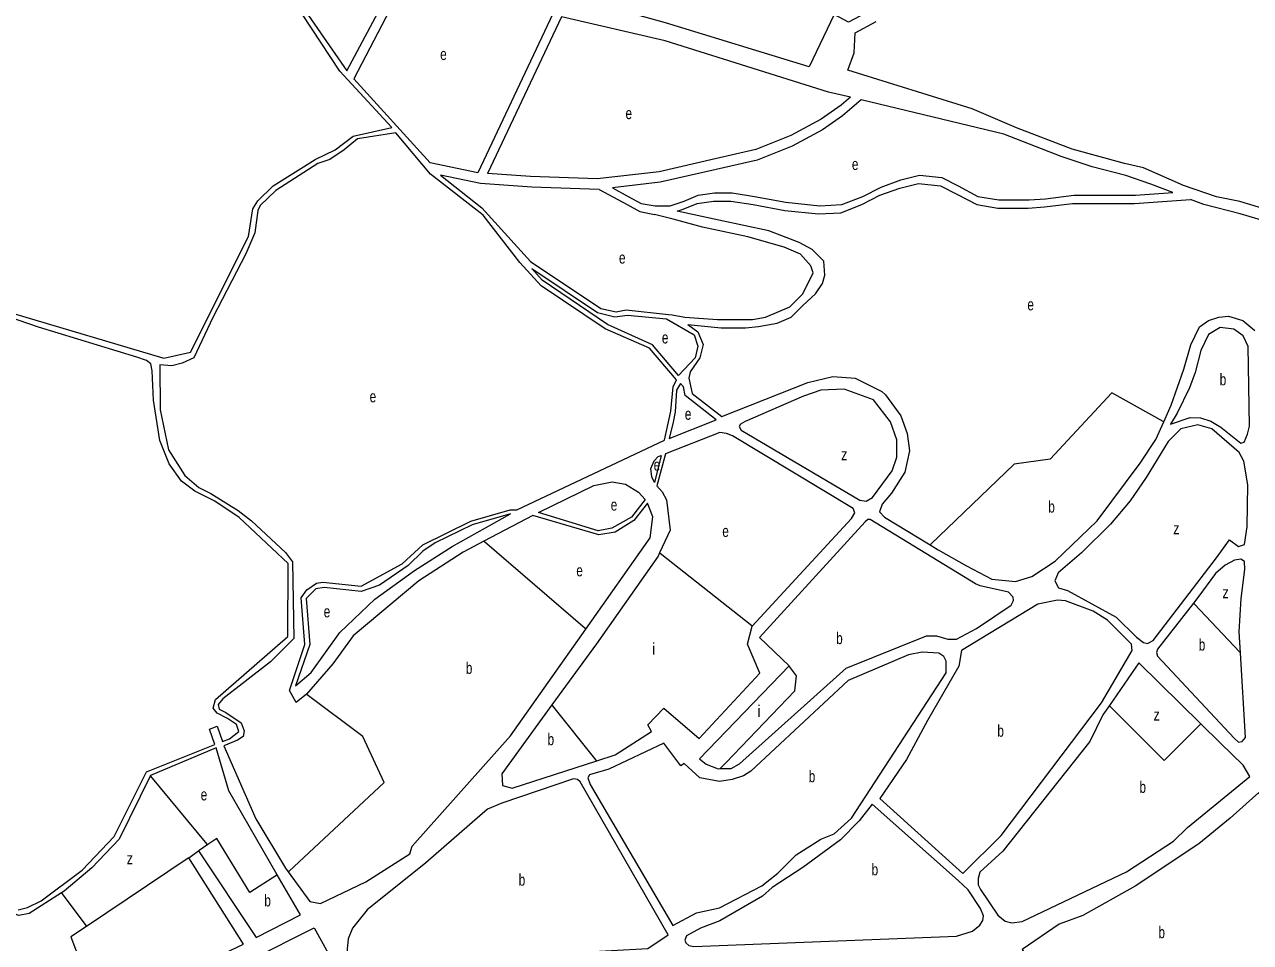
# Model space of a CAD drawing. Extents: x 639657 to 671642, y 222838 to 252123.
# Drawn here: x 646215 to 647260, y 243302 to 244084 of the extents above; entities that cross this region are included whole.
import ezdxf

# ---------------------------------------------------------------- set-up
doc = ezdxf.new("R2010")
doc.units = 0
doc.header["$LTSCALE"] = 4
doc.layers.add('1', color=7, linetype='Continuous', lineweight=13)
doc.layers.add('21', color=7, linetype='Continuous', lineweight=13)
doc.layers.add('7', color=7, linetype='Continuous')

msp = doc.modelspace()

# ---------------------------------------------------------------- linework, layer by layer
at = {"layer": '1'}
for p, q in [((646665.762, 244092.884), (646601.79, 243957.656)), ((646673.246, 244090.439), (646610.085, 243956.922)), ((646601.79, 243957.656), (646561.117, 243966.133)), ((647215.57, 243595.78), (647211.76, 243590.907)), ((646702.82, 243556.39), (646665.012, 243504.363)), ((647234.68, 243471.64), (647217.96, 243488.095))]:
    msp.add_line(p, q, dxfattribs=at)
for points in [[(646532.34, 244123.28), (646547.56, 244131.62), (646499.38, 244151.12), (646456.22, 244166.68), (646440.27, 244125.59), (646443.26, 244114.18), (646447.76, 244105.78), (646490.14, 244044.35)], [(646786.95, 243799.86), (646772.95, 243784.88), (646750.65, 243810.96), (646712.2, 243828.29), (646656.6, 243866.08), (646647.8, 243876), (646703.84, 243838.63), (646718.66, 243834.92), (646729.41, 243836.17), (646762.73, 243833.25), (646786.13, 243819.62), (646789.34, 243809.95)], [(647197.86, 243752.65), (647192.25, 243743.44), (647209.03, 243748.95), (647217.84, 243748.7), (647226.65, 243746.09), (647235.02, 243740.89), (647251.98, 243727.29), (647254.99, 243728.14), (647257.8, 243734.78), (647259.53, 243741.65), (647258.38, 243809.52), (647254.1, 243818.77), (647246.15, 243824.39), (647234.55, 243825.73), (647224.43, 243819.76), (647217.96, 243806.26), (647213.19, 243787.38), (647208.44, 243774.3)], [(646768.15, 243745.17), (646764.89, 243731.22), (646804.91, 243747.17), (646778.51, 243767.89), (646777.23, 243775.2), (646774.44, 243778), (646771.21, 243772.43), (646770.1, 243753.96)], [(646826.38, 243738.28), (646927.5, 243678.6), (646932.88, 243677.72), (646938.04, 243680.92), (646954.85, 243703.62), (646958.96, 243715.2), (646958.99, 243730.02), (646953.65, 243745.29), (646939.07, 243764.25), (646914.16, 243773.16), (646894.16, 243772.38), (646879.32, 243767.28), (646829.62, 243745.78), (646825.75, 243743.44), (646824.46, 243741.51)], [(647231.34, 243629.44), (647242.55, 243644.85), (647250.06, 243639.24), (647255.23, 243640.93), (647257.63, 243655.96), (647258.13, 243691.61), (647254.74, 243712.03), (647250.67, 243719.35), (647227.5, 243739.42), (647215.46, 243742.91), (647201.06, 243739.54), (647190.29, 243728.63), (647171.3, 243698), (647157.72, 243678.08), (647140.91, 243658.17), (647116.35, 243633.79), (647096.32, 243616.69), (647093.51, 243610.04), (647096.72, 243604.01), (647104.24, 243601.62), (647145.89, 243578.89), (647163.05, 243562.06), (647169.05, 243557.31), (647172.7, 243556.44), (647177.44, 243559.21)], [(646755.62, 243715.79), (646757.98, 243716.85), (646752.35, 243693.68), (646749.99, 243698.41), (646749.15, 243705.72), (646751.96, 243712.15)], [(646738.79, 243685.35), (646744.37, 243679.32), (646732.73, 243664.11), (646715.94, 243654.72), (646704.33, 243652.4), (646653.42, 243668.06), (646700.81, 243691.09), (646716.24, 243694.24), (646727.63, 243692.27)], [(646579.84, 243639.12), (646629.77, 243667.08), (646597.08, 243657.53), (646565.45, 243642.4), (646554.9, 243635.35), (646542.41, 243622.93), (646518.08, 243606.27), (646502.38, 243600.95), (646470.79, 243604.29), (646463.69, 243603.24), (646455.51, 243594.89), (646458.64, 243555.57), (646446.53, 243520.38), (646459.88, 243531.72), (646484.25, 243566), (646513.97, 243594.25), (646547.77, 243618.83)], [(647095.84, 243593.49), (647079.06, 243590.13), (647014.06, 243550.65), (647011.66, 243537.13), (646985.11, 243490.84), (646967.19, 243457.61), (646944.32, 243424.62), (647015.3, 243360.74), (647047.84, 243393.05), (647133.25, 243505.91), (647159.36, 243550.48), (647158.95, 243556.07), (647138.36, 243576.56), (647126.34, 243584.13), (647102.72, 243593.03)], [(646774.85, 243452.4), (646760.28, 243471.57), (646713.58, 243449.4), (646697.02, 243444.73), (646695.51, 243442.16), (646697.43, 243436.57), (646768.07, 243316.42), (646788.09, 243327.09), (646807.66, 243331.31), (646843.82, 243350.08), (646857.38, 243360.78), (646873.11, 243376.4), (646894.21, 243389.86), (646905.4, 243394.32), (646920.26, 243407.8), (647000.94, 243531.45), (647000.97, 243541.54), (646999.04, 243545.42), (646994.75, 243548.23), (646980.56, 243549.14), (646968.95, 243546.83), (646917.31, 243524.9), (646834.38, 243447.66), (646828.35, 243443.82), (646818.67, 243440.63), (646807.92, 243438.95), (646791.16, 243442.24), (646777.65, 243454.32)], [(646494.99, 243277.43), (646504.62, 243259.34), (646563.34, 243275.47), (646653.87, 243291.48), (646746.74, 243296.73), (646763.96, 243308.27), (646689.05, 243438.75), (646686.7, 243440.69), (646683.47, 243441.13), (646622.16, 243420.51), (646610.11, 243415.4), (646557.56, 243369.6), (646507.59, 243329.6), (646495.09, 243314.17), (646491.41, 243304.94), (646490.53, 243296.14), (646490.94, 243288.61)], [(647095.69, 243251.99), (647084.06, 243241.51), (647123.01, 243181.4), (647157.05, 243208.13), (647198.4, 243237.39), (647261.72, 243285.26), (647291.46, 243312.21), (647308.27, 243331.91), (647311.08, 243337.48), (647310.02, 243342.64), (647286.92, 243385.92), (647267.46, 243429.61), (647242.91, 243407.8), (647216.41, 243385.78), (647161.94, 243349.7), (647117.38, 243324.96), (647097.37, 243317.52), (647065.72, 243295.94)], [(647011.06, 243354.6), (646937.92, 243419.77), (646926.71, 243405.41), (646910.98, 243389.36), (646878.89, 243365.64), (646852.62, 243348.55), (646844.44, 243341.27), (646808.06, 243320.14), (646791.71, 243313.97), (646779.65, 243307.57), (646778.36, 243303.92), (646779.21, 243301.55), (646781.57, 243299.18), (646785.86, 243298.3), (647009.65, 243307.34), (647023.41, 243311.36), (647029.66, 243316.5), (647032.25, 243320.57), (647032.9, 243324.65), (647030.13, 243330.89), (647019.85, 243346.61)], [(646408.18, 243287.18), (646462.2, 243314.28), (646490.87, 243263.04), (646491.29, 243258.1), (646490.21, 243255.74), (646484.61, 243251.68), (646395.53, 243214.37), (646386.07, 243213.76), (646375.54, 243216.16), (646366.75, 243222.21), (646360.76, 243234.26), (646360.35, 243240.92), (646362.1, 243253.38), (646366.85, 243262.17), (646374.61, 243269.03)]]:
    msp.add_lwpolyline(points, close=True, dxfattribs=at)
for points in [[(646980.546, 244144.938), (646968.64, 244128.04), (646955.72, 244106.32), (646917.67, 244085.93), (646905.65, 244092.4), (646884.11, 244047.88), (646761.7, 244085.28), (646633.337, 244121.211)], [(646665.762, 244092.884), (646614.91, 244110.07), (646552.87, 244127.14), (646536.91, 244116.41), (646496.02, 244037.64), (646561.117, 243966.133)], [(646206.01, 243837.62), (646334.05, 243799.6), (646356.84, 243804.67), (646406.24, 243903.3), (646410.15, 243926.91), (646414.25, 243933.77), (646427.38, 243946.39), (646463.1, 243969.03), (646480.31, 243977.12), (646495.59, 243988.67), (646528.41, 243996.09), (646484.06, 244044.13), (646436.46, 244116.73)], [(646919.543, 244021.867), (646900.74, 244026.39), (646761.59, 244070.06), (646673.246, 244090.439)], [(647060.87, 243995.77), (647023.07, 244011.96), (646917.13, 244045.07), (646922.5, 244059.68), (646923.38, 244076.91), (646941.23, 244086.57)], [(646919.543, 244021.867), (646911.488, 244015.152), (646894.57, 244003.205), (646868.696, 243989.266), (646838.841, 243977.319), (646804.01, 243969.354), (646756.242, 243958.402), (646703.499, 243952.428), (646646.775, 243954.419), (646610.085, 243956.922)], [(646928.657, 244019.674), (646912.484, 244006.191), (646895.566, 243994.244), (646869.692, 243980.305), (646839.837, 243968.358), (646805.006, 243960.393), (646757.238, 243949.441), (646716.546, 243944.832)], [(647098.96, 243971.48), (647050.15, 243990.45), (646928.657, 244019.674)], [(646634.945, 243670.492), (646760.81, 243729.73), (646766.44, 243754.41), (646768.2, 243775.24), (646771.01, 243781.24), (646748.06, 243808.17), (646710.26, 243824.64), (646655.73, 243861.15), (646637.49, 243881.19), (646606.4, 243921.47), (646561.53, 243956.42), (646531.79, 243991.62), (646499.24, 243986.51), (646487.83, 243977.1), (646475.57, 243968.98), (646465.46, 243965.58), (646429.52, 243942.52), (646416.17, 243929.68), (646414.23, 243925.39), (646411.84, 243906.5), (646404.07, 243888.49), (646376.03, 243834.25), (646359.63, 243799.94), (646349.95, 243795.46), (646341.13, 243793.13), (646330.81, 243794.03), (646330.96, 243755.58), (646338.2, 243721.61), (646352.13, 243699.66), (646364.14, 243689.52), (646374.23, 243684.33), (646397.42, 243669.85), (646409.01, 243661.01), (646437.75, 243634.05), (646443.97, 243626.08), (646445.12, 243560.77), (646425.08, 243540.87), (646384.6, 243509.43), (646380.5, 243504.72), (646381.35, 243500.63), (646386.94, 243497.82), (646400.03, 243488.96), (646402.59, 243482.29), (646401.72, 243477.36), (646396.98, 243474.15), (646385.36, 243469.46), (646412.72, 243407.28), (646437.77, 243365.29), (646440.23, 243361.923)], [(647314.04, 243913.97), (647251.3, 243933.14), (647231.31, 243937.09), (647203.17, 243946.87), (647169.22, 243961.83), (647152.89, 243965.55), (647108.41, 243977.76), (647060.87, 243995.77)], [(647194.145, 243940.759), (647175.44, 243947.96), (647153.96, 243955.14), (647125.38, 243962.56), (647098.96, 243971.48)], [(646705.334, 243943.437), (646647.771, 243945.458), (646603.983, 243948.445), (646569.928, 243955.543)], [(646569.928, 243955.543), (646605.12, 243927.7), (646646.74, 243882.01), (646706.64, 243841.84), (646719.75, 243839), (646728.13, 243840.9), (646764.24, 243836.89), (646767.313, 243836.438)], [(646716.546, 243944.832), (646729.995, 243937.494), (646740.941, 243931.52), (646752.883, 243929.529), (646765.82, 243929.529), (646777.762, 243933.511), (646789.704, 243938.489), (646803.637, 243940.48), (646818.564, 243940.48), (646837.472, 243937.494), (646864.342, 243932.515), (646893.201, 243929.529), (646912.109, 243930.524), (646930.022, 243937.494), (646945.447, 243945.458), (646962.365, 243951.432), (646978.287, 243955.415), (646997.196, 243953.423), (647011.128, 243946.454), (647028.046, 243937.493), (647045.959, 243934.506), (647071.833, 243934.506), (647085.765, 243935.502), (647109.649, 243938.489), (647147.465, 243938.489), (647162.393, 243938.489), (647194.145, 243940.759)], [(646771.666, 243924.842), (646776.766, 243926.542), (646788.708, 243931.52), (646802.641, 243933.511), (646817.568, 243933.511), (646836.476, 243930.525), (646863.346, 243925.546), (646892.205, 243922.56), (646911.113, 243923.555), (646929.026, 243930.525), (646944.451, 243938.489), (646961.369, 243944.463), (646977.291, 243948.446), (646996.2, 243946.454), (647010.132, 243939.485), (647027.05, 243930.524), (647044.963, 243927.537), (647070.837, 243927.537), (647084.769, 243928.533), (647108.653, 243931.52), (647146.469, 243931.52), (647161.397, 243931.52), (647209.255, 243934.941)], [(646705.334, 243943.437), (646728.999, 243930.525), (646739.945, 243924.551), (646752.386, 243922.061)], [(647309.914, 243902.88), (647297.47, 243909), (647251.5, 243922.73), (647220.56, 243930.59), (647209.255, 243934.941)], [(646767.313, 243836.438), (646778.26, 243834.446), (646806.125, 243832.455), (646835.98, 243832.455), (646846.927, 243834.446), (646867.825, 243843.407), (646878.772, 243854.359), (646887.728, 243872.28), (646885.738, 243878.254), (646876.781, 243888.21), (646862.849, 243894.184), (646831.999, 243903.144), (646793.188, 243911.109), (646768.309, 243918.079), (646752.386, 243922.061)], [(646780.825, 243828.181), (646809.11, 243825.486), (646830.009, 243825.486), (646840.956, 243826.481), (646856.878, 243829.468), (646868.82, 243834.446), (646878.772, 243844.403), (646889.719, 243854.359), (646895.689, 243863.319), (646897.68, 243870.289), (646896.685, 243882.236), (646886.733, 243892.192), (646875.786, 243898.166), (646849.912, 243908.122), (646807.12, 243917.083), (646771.666, 243924.842)], [(646210.06, 243329.76), (646218.02, 243331.67), (646229.64, 243337.21), (646264.52, 243363.53), (646291.89, 243392.22), (646319.54, 243447.35), (646377.59, 243470.48), (646373.15, 243483.43), (646379.68, 243486.16), (646384.06, 243473.05), (646390.11, 243475.46), (646398.07, 243481.45), (646396.15, 243487.47), (646388.43, 243492.66), (646379.63, 243497.2), (646376.2, 243501.51), (646378.15, 243508.8), (646439.96, 243562.51), (646440.1, 243624.81), (646398.48, 243663.84), (646377.66, 243677.87), (646360.48, 243686.31), (646349.32, 243694.73), (646338.6, 243709.58), (646330.91, 243729.59), (646325.38, 243763.76), (646324.36, 243788.89), (646323.08, 243794.91), (646319.43, 243797.72), (646311.05, 243800.54), (646227.48, 243825.95), (646201.92, 243834.85)], [(647186.37, 243745.513), (647192.71, 243759.55), (647203.52, 243790.21), (647209.58, 243811.02), (647216.92, 243826.24), (647224.46, 243831.79), (647233.28, 243834.54), (647241.66, 243835.36), (647253.69, 243831.66), (647263.99, 243823.24)], [(646780.825, 243828.181), (646789.36, 243821.98), (646793.85, 243811.22), (646791.04, 243799.85), (646782.85, 243788.07), (646781.76, 243782.7), (646784.53, 243769.59), (646809.64, 243749.94), (646883, 243778.87), (646904.5, 243783.93), (646923.42, 243782.57), (646946.18, 243771.31), (646949.4, 243768.5), (646962.26, 243750.41), (646967.82, 243735.57), (646969.72, 243720.74), (646965.6, 243702.5), (646954.39, 243684.5), (646946.41, 243675.3), (646944.03, 243668.65), (646948.32, 243664.12), (646987.304, 243640.632)], [(646987.304, 243640.632), (646994.26, 243636.44), (647018.31, 243622.6), (647039.99, 243611.34), (647059.98, 243609.32), (647073.96, 243613.56), (647093.98, 243626.8), (647129.74, 243661.01), (647166.17, 243710.05), (647179.54, 243730.39), (647186.37, 243745.513)], [(646835.7, 243571.34), (646920.38, 243663.16), (646923.18, 243667.87), (646921.68, 243671.53), (646818.85, 243733.37), (646813.7, 243735.54), (646808.11, 243736.2), (646761.64, 243718.14), (646754.28, 243690.88), (646758.78, 243685.7), (646762.57, 243678.96), (646765.8, 243653.24), (646756.724, 243633.704)], [(646693.93, 243568.871), (646748.59, 243646.44), (646751.01, 243664.59), (646746.29, 243676.09), (646734.65, 243661.31), (646718.94, 243651.49), (646704.96, 243649.18), (646648.68, 243665.72), (646606.949, 243643.679)], [(646455.75, 243513.26), (646446.93, 243506.41), (646441.36, 243516.53), (646454.35, 243555.58), (646451.21, 243595.34), (646455.96, 243602.41), (646464.35, 243607.97), (646469.73, 243608.8), (646502.39, 243605.47), (646537.25, 243624.46), (646554.91, 243640.5), (646595.8, 243660.76), (646629.35, 243670.52), (646634.945, 243670.492)], [(646808.464, 243449.94), (646817.62, 243450.09), (646824.72, 243454.14), (646915.83, 243535.43), (646984.25, 243563.09), (646992.63, 243563.06), (647002.3, 243560.23), (647009.82, 243560.2), (647026.82, 243569.37), (647056.32, 243589.23), (647058.47, 243593.3), (647058.05, 243596.1), (647053.98, 243600.41), (647029.91, 243605.66), (647026.05, 243607.39), (646936.09, 243662.09), (646934.16, 243662.1), (646932, 243660.17)], [(646932, 243660.17), (646841.73, 243561.71), (646867.04, 243537.55)], [(646606.949, 243643.679), (646589.17, 243634.29), (646551.62, 243610.01), (646495.63, 243563.17), (646478.17, 243539.17), (646455.75, 243513.26)], [(646756.724, 243633.704), (646755.44, 243630.94), (646702.82, 243556.39)], [(647251.823, 243548.597), (647250.76, 243566.42), (647252.33, 243594.98), (647255.61, 243619.67), (647255.19, 243626.54), (647251.97, 243628.49), (647246.81, 243627.65), (647238.85, 243623.39), (647230.45, 243616.12), (647215.57, 243595.78)], [(647211.76, 243590.907), (647181.08, 243551.68), (647180.21, 243548.89), (647181.06, 243545.66), (647246.45, 243475.78), (647250.1, 243472.55), (647253.32, 243472.96), (647256.13, 243476.39), (647251.823, 243548.597)], [(646703.132, 243456.689), (646718.94, 243461.8), (646749.94, 243481.45), (646746.73, 243487.26), (646760.3, 243501.6), (646790.33, 243475.49), (646842.05, 243531.36), (646831.58, 243555.89), (646835.7, 243571.34)], [(646440.23, 243361.923), (646458.54, 243336.86), (646467.78, 243335.11), (646506.3, 243353.45), (646543.98, 243377.37), (646545.93, 243384.03), (646629.77, 243477.82), (646693.93, 243568.871)], [(647217.96, 243488.095), (647165.19, 243540.03), (647140.08, 243503.66)], [(646867.04, 243537.55), (646790.77, 243458.35), (646796.35, 243453.82), (646806.66, 243449.91), (646808.464, 243449.94)], [(646246.86, 243344.031), (646219.29, 243326.51), (646210.48, 243324.82), (646188.14, 243332.84), (646060.92, 243424.14), (646053.41, 243432.54), (646048.71, 243444.16), (646049.18, 243461.78), (646003.3, 243508.76), (645993.64, 243515.23), (645980.833, 243470.118)], [(646665.012, 243504.363), (646622.17, 243445.41), (646622.79, 243435.52), (646630.95, 243433.35), (646703.132, 243456.689)], [(647140.08, 243503.66), (647134.57, 243495.68), (647123.33, 243472.96), (647049.16, 243379.58), (647029.77, 243361.83), (647028.26, 243356.46), (647028.24, 243350.88), (647030.17, 243347), (647044.94, 243325.24), (647051.38, 243320.06), (647056.96, 243318.54), (647065.78, 243319.58), (647154.66, 243361.97), (647194.71, 243388.24), (647206.77, 243399.79), (647259.76, 243443.18), (647254.19, 243452.87), (647234.68, 243471.64)], [(646430.868, 243359.411), (646389.57, 243430.99), (646378.91, 243467.55), (646322.76, 243444.11)], [(646322.76, 243444.11), (646296.19, 243389.85), (646272.91, 243365.43), (646249.22, 243345.53), (646246.86, 243344.031)], [(646352.89, 243212.38), (646345.89, 243247.22), (646352.83, 243268.04), (646356.28, 243272.32), (646375.23, 243287.51), (646402.13, 243300.53), (646355.47, 243373.96), (646363.87, 243379.95)], [(646363.87, 243379.95), (646412.9, 243306.08), (646450.56, 243325.28), (646430.868, 243359.411)]]:
    msp.add_lwpolyline(points, dxfattribs=at)
at = {"layer": '21'}
for points in [[(647186.37, 243745.513), (647185.87, 243745.792), (647142.063, 243770.221), (647089.637, 243713.575), (647058.881, 243709.379), (646987.681, 243640.994), (646987.304, 243640.632)], [(646693.93, 243568.871), (646693.43, 243569.301), (646607.448, 243643.25), (646606.949, 243643.679)], [(646835.7, 243571.34), (646835.2, 243571.735), (646757.224, 243633.309), (646756.724, 243633.704)], [(647251.823, 243548.597), (647251.35, 243549.097), (647212.232, 243590.408), (647211.76, 243590.907)], [(646808.464, 243449.94), (646813.239, 243454.94), (646871.902, 243516.361), (646873.3, 243528.949), (646867.404, 243537.05), (646867.04, 243537.55)], [(646440.23, 243361.923), (646440.73, 243362.388), (646522.047, 243438.036), (646503.873, 243477.199), (646456.25, 243512.885), (646455.75, 243513.26)], [(646703.132, 243456.689), (646702.732, 243457.189), (646665.412, 243503.863), (646665.012, 243504.363)], [(647140.08, 243503.66), (647140.58, 243503.16), (647186.799, 243456.918), (647217.46, 243487.595), (647217.96, 243488.095)], [(646371.661, 243385.216), (646371.246, 243385.716), (646323.175, 243443.61), (646322.76, 243444.11)], [(646371.661, 243385.216), (646364.37, 243380.288), (646363.87, 243379.95)], [(646430.868, 243359.411), (646430.368, 243359.089), (646407.411, 243344.325), (646379.451, 243390.481), (646371.661, 243385.216)], [(646355.47, 243373.96), (646354.97, 243373.624), (646268.282, 243315.455)], [(646246.86, 243344.031), (646247.235, 243343.531), (646267.907, 243315.955), (646268.282, 243315.455)], [(646268.282, 243315.455), (646255.028, 243306.561), (646294.172, 243203.059), (646352.39, 243212.301), (646352.89, 243212.38)]]:
    msp.add_lwpolyline(points, dxfattribs=at)

# ---------------------------------------------------------------- texts
at = {"layer": '7'}
for s, width, p in [('e', 0.75, (646569.715, 244053.66)), ('e', 0.75, (646727.689, 244003.308)), ('e', 0.75, (646920.613, 243959.949)), ('e', 0.75, (646722.097, 243880.226)), ('e', 0.75, (647070.2, 243840.363)), ('e', 0.75, (646758.664, 243812.18)), ('b', 0.75, (647234.091, 243776.51)), ('e', 0.75, (646509.6, 243762.037)), ('e', 0.75, (646778.236, 243747.141)), ('z', 0.8, (646911.393, 243712.615)), ('e', 0.75, (646751.674, 243703.783)), ('e', 0.75, (646715.107, 243669.725)), ('b', 0.75, (647087.999, 243668.113)), ('e', 0.75, (646810.171, 243647.347)), ('z', 0.8, (647194.489, 243649.675)), ('e', 0.75, (646685.749, 243613.778)), ('z', 0.8, (647236.429, 243595.127)), ('e', 0.75, (646470.456, 243578.811)), ('b', 0.75, (646907.216, 243556.005)), ('b', 0.75, (647216.213, 243550.52)), ('b', 0.75, (646591.568, 243530.655)), ('z', 0.8, (647177.713, 243490.925)), ('b', 0.75, (647044.584, 243477.115)), ('b', 0.75, (646661.251, 243469.931)), ('b', 0.75, (646883.816, 243438.374)), ('b', 0.75, (647165.715, 243429.285)), ('e', 0.75, (646365.606, 243422.859)), ('z', 0.8, (646302.561, 243368.542)), ('b', 0.75, (646937.41, 243359.035)), ('b', 0.75, (646636.618, 243350.235)), ('b', 0.75, (646419.846, 243332.555)), ('b', 0.75, (647181.905, 243305.505))]:
    msp.add_text(s, height=10, dxfattribs=dict(at, width=width)).set_placement(p)
for p in [(646750.276, 243547.132), (646839.995, 243493.861)]:
    msp.add_text('i', height=10, dxfattribs=at).set_placement(p)

doc.saveas('drawing.dxf')
